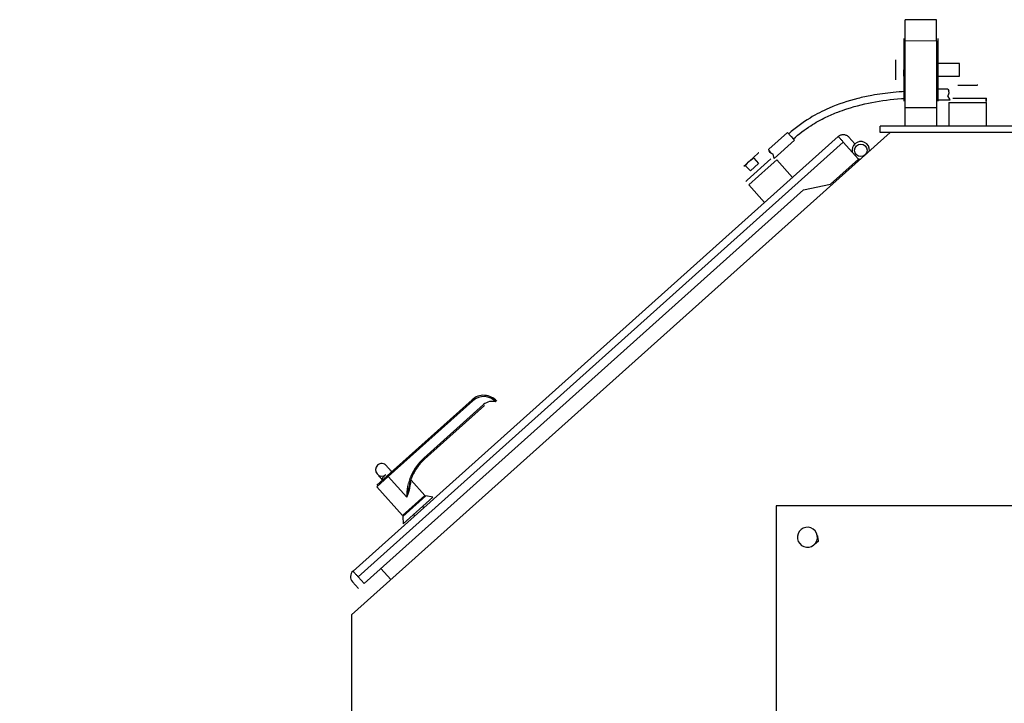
# Model space of a CAD drawing. Header units: inches. Extents: x 0 to 29700, y -16 to 21000.
# Tile 333 of 376: x 18545 to 19331, y 16933 to 17479. Entities that reach past the tile are written whole.
import ezdxf

# ---------------------------------------------------------------- set-up
doc = ezdxf.new("R2010")
doc.units = ezdxf.units.IN
doc.layers.add('254', color=7, linetype='Continuous', true_color=0xffffff)
doc.styles.add('latin_extended', font='simplex.shx')
doc.dimstyles.get("Standard").update_dxf_attribs({"dimtxt": 0.18, "dimasz": 0.18, "dimexe": 0.18, "dimexo": 0.0625, "dimgap": 0.09, "dimtad": 0, "dimtih": 1, "dimtoh": 1, "dimdec": 4, "dimzin": 0, "dimdsep": 46, "dimtxsty": 'Standard', "dimcen": 0.09, "dimadec": 0, "dimazin": 0, "dimtfac": 1, "dimtdec": 4, "dimtofl": 0, "dimtmove": 0, "dimatfit": 3, "dimfxl": 1, "dimtolj": 1, "dimtzin": 0, "dimarcsym": 0})

# ---------------------------------------------------------------- blocks, each defined once
blk = doc.blocks.new('_U5')
at = {"layer": '254', "color": 3, "linetype": 'Continuous', "lineweight": 13, "transparency": 16777216}
for p, q in [((27220.43, 17368.72), (27220.43, 13173.69)), ((18363.86, 15513.19), (18363.86, 13173.69)), ((18538.86, 13223.69), (27045.43, 13223.69))]:
    blk.add_line(p, q, dxfattribs=at)
at = {"layer": '254', "color": 3, "transparency": 16777216}
for points in [[(18538.86, 13252.86), (18538.86, 13194.52), (18363.86, 13223.69)], [(27045.43, 13194.52), (27045.43, 13252.86), (27220.43, 13223.69)]]:
    blk.add_solid(points, dxfattribs=at)
at = {"layer": 'Defpoints', "color": 0, "transparency": 16777216}
for p in [(27220.43, 17418.72), (18363.86, 15563.19), (27220.43, 13223.69)]:
    blk.add_point(p, dxfattribs=at)
at = {"layer": '254', "color": 2, "lineweight": 13, "transparency": 16777216, "insert": (22483.81, 13486.19), "char_height": 175, "attachment_point": 1, "style": 'latin_extended'}
blk.add_mtext('\\A1;8857', dxfattribs=at)

msp = doc.modelspace()

# ---------------------------------------------------------------- linework, layer by layer
at = {"layer": '254', "color": 2, "linetype": 'Continuous', "lineweight": 25}
for p, q in [((19276.36, 17478.694), (19251.36, 17478.694)), ((19251.36, 17461.704), (19251.36, 17478.694)), ((19276.36, 17461.704), (19276.36, 17478.694)), ((19250.36, 17463.694), (19250.36, 17438.694)), ((19251.36, 17408.694), (19251.36, 17461.704)), ((19276.36, 17461.704), (19276.36, 17408.694)), ((19277.36, 17463.694), (19277.36, 17413.694)), ((19243.96, 17446.694), (19243.96, 17446.624)), ((19243.96, 17441.748), (19243.96, 17446.624)), ((19251.361, 17443.694), (19250.36, 17443.694)), ((19294.829, 17443.694), (19276.36, 17443.694)), ((19294.829, 17433.694), (19294.829, 17443.694)), ((19243.96, 17433.818), (19243.96, 17441.748)), ((19250.36, 17438.694), (19250.36, 17413.694)), ((19250.36, 17438.694), (19250.36, 17413.694)), ((19250.36, 17433.694), (19250.36, 17438.694)), ((19243.96, 17430.694), (19243.96, 17433.818)), ((19243.96, 17430.694), (19243.96, 17433.818)), ((19250.36, 17433.694), (19251.361, 17433.694)), ((19276.36, 17433.694), (19294.829, 17433.694)), ((19293.36, 17426.394), (19295.012, 17426.394)), ((19295.012, 17426.394), (19302.403, 17426.394)), ((19302.403, 17426.394), (19308.751, 17426.394)), ((19309.36, 17426.394), (19308.751, 17426.394)), ((19285.36, 17423.194), (19276.36, 17423.194)), ((19285.36, 17423.194), (19286.112, 17421.878)), ((19276.36, 17414.694), (19287.338, 17414.694)), ((19287.338, 17414.694), (19285.497, 17417.916)), ((19286.36, 17412.694), (19286.36, 17393.694)), ((19286.36, 17412.694), (19316.36, 17412.694)), ((19289.36, 17416.194), (19314.795, 17416.194)), ((19314.795, 17416.194), (19315.783, 17416.194)), ((19315.783, 17416.194), (19315.783, 17413.694)), ((19315.783, 17416.194), (19316.36, 17416.194)), ((19315.783, 17413.694), (19316.36, 17413.694)), ((19316.36, 17413.694), (19316.36, 17416.194)), ((19316.36, 17393.694), (19316.36, 17412.694)), ((19251.36, 17393.694), (19251.36, 17408.694)), ((19251.36, 17408.694), (19276.36, 17408.694)), ((19276.36, 17408.694), (19276.36, 17393.694)), ((19239.36, 17388.694), (18809.36, 17003.694)), ((19157.466, 17388.81), (19142.565, 17375.469)), ((19163.136, 17382.477), (19157.466, 17388.81)), ((19231.36, 17388.694), (19231.36, 17393.694)), ((20084.36, 17393.694), (19231.36, 17393.694)), ((20084.36, 17388.694), (19231.36, 17388.694)), ((19198.004, 17385.509), (18810.596, 17038.644)), ((19146.762, 17367.817), (19163.136, 17382.477)), ((19214.156, 17367.469), (19202.006, 17381.039)), ((19206.476, 17385.041), (19211.289, 17379.667)), ((19130.178, 17368.673), (19134.3, 17372.363)), ((19134.471, 17372.516), (19134.3, 17372.363)), ((19142.883, 17373.987), (19142.565, 17375.469)), ((19146.762, 17367.817), (19145.984, 17371.446)), ((19122.551, 17361.844), (19124.389, 17363.49)), ((19124.389, 17363.49), (19130.178, 17368.673)), ((19125.306, 17350.62), (19144.255, 17367.585)), ((19134.416, 17363.877), (19127.809, 17357.961)), ((19130.624, 17368.113), (19134.416, 17363.877)), ((19141.93, 17360.806), (19148.824, 17366.979)), ((19161.498, 17352.824), (19148.824, 17366.979)), ((19191.806, 17347.458), (19214.156, 17367.469)), ((19212.666, 17366.135), (19213.333, 17365.39)), ((19127.809, 17357.961), (19124.016, 17362.197)), ((19126.474, 17346.968), (19141.93, 17360.806)), ((19124.139, 17349.575), (19124.569, 17349.96)), ((19124.569, 17349.96), (19125.306, 17350.62)), ((18819.411, 17028.799), (19170.274, 17342.944)), ((19126.474, 17346.968), (19139.148, 17332.812)), ((19170.274, 17342.944), (19191.806, 17347.458)), ((18905.607, 17175.389), (18837.967, 17114.828)), ((18867.092, 17128.824), (18914.858, 17171.591)), ((18915.511, 17170.834), (18867.745, 17128.066)), ((18838.649, 17114.095), (18829.538, 17105.938)), ((18829.616, 17107.35), (18837.967, 17114.828)), ((18829.538, 17105.938), (18850.129, 17082.94)), ((18868.009, 17098.949), (18857.105, 17111.129)), ((18850.129, 17082.94), (18868.009, 17098.949)), ((18868.613, 17098.626), (18850.384, 17082.305)), ((18850.572, 17076.449), (18874.412, 17097.795)), ((18874.412, 17097.795), (18868.613, 17098.626)), ((18863.223, 17093.801), (18862.794, 17094.28)), ((18867.218, 17089.34), (18866.217, 17090.458)), ((19948.36, 17090.694), (19148.36, 17090.694)), ((19148.36, 17090.694), (19148.36, 16765.381)), ((18850.384, 17082.305), (18850.572, 17076.449)), ((18855.344, 17087.61), (18855.773, 17087.131)), ((18858.767, 17083.787), (18859.767, 17082.669)), ((18814.599, 17034.174), (18819.411, 17028.799)), ((18840.826, 17031.866), (18832.821, 17040.806)), ((18840.826, 17031.866), (18832.821, 17040.806)), ((18814.941, 17024.797), (18810.129, 17030.172)), ((18809.36, 17003.694), (18809.36, 16378.694))]:
    msp.add_line(p, q, dxfattribs=at)
at = {"layer": '254', "color": 110, "linetype": 'Continuous', "lineweight": 13}
for p, q in [((19251.36, 17461.704), (19276.36, 17461.704)), ((18814.599, 17034.174), (19202.006, 17381.039)), ((18906.289, 17174.657), (18838.649, 17114.095)), ((18853.447, 17097.567), (18838.649, 17114.095))]:
    msp.add_line(p, q, dxfattribs=at)
at = {"layer": '254', "color": 2, "linetype": 'Continuous', "lineweight": 25}
msp.add_circle((19215.958, 17374.452), 5, dxfattribs=at)
for centre, radius, start, end in [((19215.958, 17374.452), 7, 131.839638, 190.837453), ((19215.958, 17374.452), 7, 356.25745, 131.839638), ((19215.958, 17374.452), 7, 252.841828, 267.421828), ((18914.946, 17164.959), 14, 41.839638, 131.839638), ((18914.96, 17164.972), 13, 41.839638, 131.839634), ((18921.529, 17164.141), 10, 71.839638, 131.839638), ((18894.441, 17098.278), 41, 131.839638, 156.585602), ((18833.475, 17119.53), 5, 131.839638, 311.839638), ((18833.475, 17119.53), 5, 36.841825, 131.839638), ((19173.36, 17065.694), 8, 69.645331, 129.645331), ((19173.36, 17065.694), 8, 9.645331, 69.645331), ((19173.36, 17065.694), 8, 129.645331, 189.645331), ((19173.36, 17065.694), 8, 309.645331, 9.645331), ((19173.36, 17065.694), 8, 189.645331, 249.645331), ((19173.36, 17065.694), 8, 249.645331, 309.645331), ((18814.599, 17034.174), 6, 131.839638, 221.839638)]:
    msp.add_arc(centre, radius, start, end, dxfattribs=at)
at = {"layer": '254', "color": 110, "linetype": 'Continuous', "lineweight": 13}
msp.add_arc((18894.441, 17098.278), 41, 156.585602, 180.993632, dxfattribs=at)
at = {"layer": '254', "color": 2, "linetype": 'Continuous', "lineweight": 25}
for centre, major_axis, ratio, start_param, end_param in [((19148.204, 17374.813), (5.359, 0.597), 0.6548402, 3.2073549, 4.2136421), ((18906.275, 17174.644), (0.667, -0.745), 0.0190649, 1.5707963, 3.1415927), ((18867.078, 17128.811), (0.667, -0.745), 0.0190649, 0, 1.5707963), ((18838.634, 17114.082), (-0.667, 0.745), 0.0190649, 4.712389, 6.2831853)]:
    msp.add_ellipse(centre, major_axis=major_axis, ratio=ratio, start_param=start_param, end_param=end_param, dxfattribs=at)
for points, knots in [([(19251.34, 17421.339), (19248.15, 17421.159), (19239.24, 17420.469), (19226.583, 17418.76), (19209.417, 17415.056), (19192.658, 17409.521), (19174.052, 17400.015), (19163.79, 17392.399), (19158.466, 17387.692)], [0, 0, 0, 0, 0.0952091, 0.2664751, 0.3800705, 0.6187992, 0.7907478, 1, 1, 1, 1]), ([(19285.497, 17417.916), (19285.504, 17417.926), (19285.517, 17417.946), (19285.537, 17417.975), (19285.557, 17418.004), (19285.577, 17418.034), (19285.596, 17418.063), (19285.616, 17418.093), (19285.635, 17418.122), (19285.654, 17418.152), (19285.672, 17418.181), (19285.691, 17418.211), (19285.709, 17418.24), (19285.727, 17418.27), (19285.744, 17418.299), (19285.762, 17418.329), (19285.779, 17418.358), (19285.796, 17418.388), (19285.813, 17418.417), (19285.829, 17418.447), (19285.846, 17418.476), (19285.862, 17418.505), (19285.878, 17418.535), (19285.893, 17418.564), (19285.909, 17418.593), (19285.924, 17418.623), (19285.939, 17418.652), (19285.954, 17418.681), (19285.968, 17418.711), (19285.982, 17418.74), (19285.996, 17418.769), (19286.01, 17418.798), (19286.024, 17418.827), (19286.037, 17418.856), (19286.05, 17418.886), (19286.063, 17418.915), (19286.072, 17418.934), (19286.076, 17418.944)], [0, 0, 0, 0, 0.0306933, 0.0612539, 0.0916824, 0.1219795, 0.1521459, 0.1821822, 0.2120892, 0.2418674, 0.2715176, 0.3010405, 0.3304368, 0.3597073, 0.3888526, 0.4178736, 0.4467709, 0.4755453, 0.5041976, 0.5327286, 0.5611391, 0.5894298, 0.6176016, 0.6456553, 0.6735917, 0.7014118, 0.7291162, 0.756706, 0.7841819, 0.8115448, 0.8387958, 0.8659356, 0.8929651, 0.9198854, 0.9466973, 0.9734019, 1, 1, 1, 1]), ([(19286.076, 17418.944), (19286.08, 17418.953), (19286.088, 17418.972), (19286.1, 17419.001), (19286.112, 17419.029), (19286.124, 17419.057), (19286.135, 17419.086), (19286.147, 17419.114), (19286.158, 17419.142), (19286.168, 17419.171), (19286.179, 17419.199), (19286.189, 17419.227), (19286.2, 17419.256), (19286.21, 17419.284), (19286.219, 17419.312), (19286.229, 17419.34), (19286.238, 17419.368), (19286.247, 17419.396), (19286.256, 17419.425), (19286.265, 17419.453), (19286.274, 17419.481), (19286.282, 17419.508), (19286.29, 17419.536), (19286.298, 17419.564), (19286.305, 17419.592), (19286.313, 17419.62), (19286.32, 17419.648), (19286.327, 17419.675), (19286.334, 17419.703), (19286.341, 17419.731), (19286.347, 17419.758), (19286.353, 17419.786), (19286.359, 17419.813), (19286.365, 17419.841), (19286.371, 17419.868), (19286.376, 17419.895), (19286.381, 17419.922), (19286.386, 17419.95), (19286.391, 17419.977), (19286.396, 17420.004), (19286.4, 17420.031), (19286.404, 17420.058), (19286.408, 17420.085), (19286.412, 17420.111), (19286.415, 17420.138), (19286.418, 17420.165), (19286.421, 17420.191), (19286.424, 17420.218), (19286.427, 17420.245), (19286.429, 17420.271), (19286.432, 17420.297), (19286.434, 17420.324), (19286.436, 17420.35), (19286.437, 17420.376), (19286.439, 17420.402), (19286.44, 17420.428), (19286.441, 17420.454), (19286.442, 17420.48), (19286.442, 17420.505), (19286.443, 17420.539), (19286.443, 17420.582), (19286.442, 17420.632), (19286.44, 17420.683), (19286.438, 17420.733), (19286.435, 17420.783), (19286.431, 17420.832), (19286.426, 17420.881), (19286.42, 17420.93), (19286.414, 17420.979), (19286.407, 17421.028), (19286.399, 17421.076), (19286.39, 17421.123), (19286.38, 17421.171), (19286.369, 17421.218), (19286.358, 17421.265), (19286.346, 17421.311), (19286.333, 17421.357), (19286.319, 17421.403), (19286.304, 17421.448), (19286.289, 17421.493), (19286.272, 17421.538), (19286.255, 17421.582), (19286.237, 17421.625), (19286.218, 17421.669), (19286.199, 17421.711), (19286.178, 17421.754), (19286.157, 17421.796), (19286.135, 17421.837), (19286.12, 17421.864), (19286.112, 17421.878)], [0, 0, 0, 0, 0.0092933, 0.0185579, 0.0277942, 0.0370025, 0.0461831, 0.0553365, 0.0644629, 0.0735627, 0.0826363, 0.0916841, 0.1007063, 0.1097033, 0.1186756, 0.1276235, 0.1365474, 0.1454476, 0.1543245, 0.1631786, 0.1720102, 0.1808196, 0.1896073, 0.1983737, 0.2071192, 0.2158442, 0.224549, 0.2332342, 0.2419, 0.250547, 0.2591754, 0.2677859, 0.2763787, 0.2849542, 0.293513, 0.3020555, 0.310582, 0.319093, 0.327589, 0.3360704, 0.3445376, 0.352991, 0.3614312, 0.3698585, 0.3782734, 0.3866764, 0.3950679, 0.4034483, 0.4118182, 0.420178, 0.428528, 0.4368689, 0.4452011, 0.453525, 0.461841, 0.4701497, 0.4784516, 0.486747, 0.4950366, 0.5033206, 0.5197676, 0.5362316, 0.5527162, 0.5692251, 0.5857618, 0.6023301, 0.6189335, 0.6355757, 0.6522601, 0.6689902, 0.6857697, 0.7026019, 0.7194903, 0.7364383, 0.7534492, 0.7705264, 0.7876731, 0.8048927, 0.8221883, 0.8395631, 0.8570202, 0.8745627, 0.8921936, 0.9099159, 0.9277326, 0.9456465, 0.9636605, 0.9817774, 1, 1, 1, 1]), ([(19162.135, 17383.595), (19166.517, 17387.483), (19174.805, 17393.785), (19187.002, 17400.555), (19196.786, 17404.79), (19209.865, 17409.442), (19227.779, 17413.646), (19243.388, 17415.482), (19251.308, 17415.922)], [0, 0, 0, 0, 0.1800719, 0.3233067, 0.4312736, 0.5108949, 0.7543221, 1, 1, 1, 1]), ([(19198.004, 17385.509), (19198.297, 17385.771), (19198.615, 17386.004), (19199.291, 17386.404), (19199.649, 17386.57), (19200.39, 17386.831), (19200.773, 17386.924), (19201.551, 17387.035), (19201.945, 17387.052), (19202.729, 17387.008), (19203.119, 17386.948), (19203.88, 17386.753), (19204.251, 17386.617), (19204.959, 17386.277), (19205.296, 17386.072), (19205.924, 17385.601), (19206.215, 17385.334), (19206.476, 17385.041)], [0, 0, 0, 0, 0.125, 0.125, 0.25, 0.25, 0.375, 0.375, 0.5, 0.5, 0.625, 0.625, 0.75, 0.75, 0.875, 0.875, 1, 1, 1, 1]), ([(19202.006, 17381.039), (19201.744, 17381.332), (19201.482, 17381.624), (19200.969, 17382.198), (19200.717, 17382.479), (19200.233, 17383.02), (19200.001, 17383.279), (19199.565, 17383.766), (19199.362, 17383.993), (19198.991, 17384.407), (19198.824, 17384.593), (19198.533, 17384.918), (19198.409, 17385.057), (19198.209, 17385.281), (19198.132, 17385.366), (19198.03, 17385.48), (19198.004, 17385.509), (19198.004, 17385.509)], [0, 0, 0, 0, 0.125154, 0.125154, 0.250308, 0.250308, 0.375462, 0.375462, 0.500616, 0.500616, 0.62577, 0.62577, 0.7509241, 0.7509241, 0.8760781, 0.8760781, 1, 1, 1, 1]), ([(19144.867, 17371.825), (19144.858, 17371.829), (19144.839, 17371.838), (19144.811, 17371.851), (19144.783, 17371.864), (19144.756, 17371.878), (19144.728, 17371.891), (19144.701, 17371.905), (19144.674, 17371.919), (19144.647, 17371.933), (19144.62, 17371.947), (19144.594, 17371.961), (19144.567, 17371.975), (19144.541, 17371.99), (19144.515, 17372.004), (19144.489, 17372.019), (19144.463, 17372.033), (19144.438, 17372.048), (19144.412, 17372.063), (19144.387, 17372.078), (19144.362, 17372.093), (19144.337, 17372.109), (19144.313, 17372.124), (19144.288, 17372.14), (19144.264, 17372.155), (19144.24, 17372.171), (19144.216, 17372.187), (19144.192, 17372.203), (19144.169, 17372.219), (19144.145, 17372.235), (19144.122, 17372.251), (19144.099, 17372.267), (19144.076, 17372.284), (19144.054, 17372.3), (19144.031, 17372.317), (19144.009, 17372.334), (19143.987, 17372.351), (19143.965, 17372.368), (19143.944, 17372.385), (19143.922, 17372.402), (19143.901, 17372.419), (19143.88, 17372.436), (19143.859, 17372.454), (19143.838, 17372.471), (19143.818, 17372.489), (19143.798, 17372.507), (19143.778, 17372.524), (19143.758, 17372.542), (19143.738, 17372.56), (19143.719, 17372.578), (19143.699, 17372.596), (19143.68, 17372.615), (19143.662, 17372.633), (19143.643, 17372.651), (19143.624, 17372.67), (19143.606, 17372.688), (19143.588, 17372.707), (19143.57, 17372.726), (19143.553, 17372.744), (19143.53, 17372.77), (19143.501, 17372.801), (19143.468, 17372.839), (19143.436, 17372.878), (19143.404, 17372.917), (19143.373, 17372.956), (19143.343, 17372.995), (19143.314, 17373.035), (19143.285, 17373.076), (19143.258, 17373.116), (19143.231, 17373.157), (19143.205, 17373.198), (19143.18, 17373.24), (19143.155, 17373.282), (19143.132, 17373.324), (19143.109, 17373.366), (19143.087, 17373.409), (19143.066, 17373.452), (19143.046, 17373.495), (19143.027, 17373.539), (19143.008, 17373.583), (19142.991, 17373.627), (19142.974, 17373.671), (19142.958, 17373.716), (19142.943, 17373.76), (19142.93, 17373.805), (19142.916, 17373.85), (19142.904, 17373.896), (19142.893, 17373.941), (19142.886, 17373.972), (19142.883, 17373.987)], [0, 0, 0, 0, 0.0092933, 0.0185579, 0.0277942, 0.0370025, 0.0461831, 0.0553365, 0.0644629, 0.0735627, 0.0826363, 0.0916841, 0.1007063, 0.1097034, 0.1186757, 0.1276235, 0.1365474, 0.1454476, 0.1543246, 0.1631786, 0.1720102, 0.1808196, 0.1896073, 0.1983737, 0.2071192, 0.2158442, 0.224549, 0.2332342, 0.2419, 0.250547, 0.2591755, 0.2677859, 0.2763787, 0.2849543, 0.2935131, 0.3020555, 0.310582, 0.3190931, 0.3275891, 0.3360704, 0.3445376, 0.352991, 0.3614312, 0.3698585, 0.3782734, 0.3866764, 0.3950679, 0.4034484, 0.4118182, 0.420178, 0.4285281, 0.436869, 0.4452011, 0.453525, 0.461841, 0.4701498, 0.4784516, 0.4867471, 0.4950366, 0.5033206, 0.5197677, 0.5362316, 0.5527162, 0.5692251, 0.5857618, 0.6023301, 0.6189336, 0.6355757, 0.6522601, 0.6689902, 0.6857697, 0.7026019, 0.7194903, 0.7364383, 0.7534492, 0.7705264, 0.7876731, 0.8048927, 0.8221883, 0.8395631, 0.8570202, 0.8745627, 0.8921936, 0.9099159, 0.9277326, 0.9456465, 0.9636605, 0.9817774, 1, 1, 1, 1]), ([(18867.745, 17128.066), (18866.992, 17127.392), (18866.254, 17126.68), (18864.814, 17125.176), (18864.113, 17124.385), (18862.761, 17122.728), (18862.109, 17121.861), (18860.865, 17120.055), (18860.273, 17119.116), (18859.159, 17117.172), (18858.638, 17116.167), (18857.676, 17114.098), (18857.235, 17113.034), (18856.443, 17110.858), (18856.092, 17109.746), (18855.486, 17107.485), (18855.231, 17106.336), (18855.028, 17105.174)], [0, 0, 0, 0, 0.125, 0.125, 0.25, 0.25, 0.375, 0.375, 0.5, 0.5, 0.625, 0.625, 0.75, 0.75, 0.875, 0.875, 1, 1, 1, 1]), ([(18841.493, 17118.07), (18840.968, 17118.655), (18839.563, 17120.217), (18837.686, 17122.224), (18836.536, 17123.358), (18836.293, 17123.617), (18836.288, 17123.641), (18836.288, 17123.642)], [0, 0, 0, 0, 0.1977751, 0.5496932, 0.8615622, 0.9849003, 1, 1, 1, 1]), ([(18831.138, 17114.893), (18831.133, 17114.884), (18831.123, 17114.825), (18831.266, 17114.588), (18831.946, 17113.761), (18833.159, 17112.395), (18834.326, 17111.088), (18834.678, 17110.694)], [0, 0, 0, 0, 0.039585, 0.2044962, 0.3927278, 0.8244206, 1, 1, 1, 1]), ([(18835.564, 17114.294), (18835.517, 17114.256), (18835.165, 17113.973), (18834.559, 17113.53), (18834.037, 17112.998), (18833.924, 17112.418), (18834.189, 17111.709), (18834.567, 17111.129), (18834.795, 17110.814)], [0, 0, 0, 0, 0.0299627, 0.2228756, 0.4164231, 0.6091344, 0.8032089, 1, 1, 1, 1]), ([(18853.447, 17097.567), (18853.451, 17097.59), (18853.458, 17097.636), (18853.469, 17097.704), (18853.48, 17097.773), (18853.491, 17097.842), (18853.502, 17097.911), (18853.514, 17097.98), (18853.526, 17098.05), (18853.538, 17098.119), (18853.55, 17098.189), (18853.562, 17098.259), (18853.575, 17098.329), (18853.588, 17098.399), (18853.601, 17098.469), (18853.614, 17098.54), (18853.627, 17098.611), (18853.64, 17098.681), (18853.654, 17098.752), (18853.668, 17098.824), (18853.682, 17098.895), (18853.696, 17098.966), (18853.71, 17099.038), (18853.724, 17099.11), (18853.739, 17099.181), (18853.753, 17099.253), (18853.768, 17099.326), (18853.783, 17099.398), (18853.798, 17099.47), (18853.814, 17099.543), (18853.829, 17099.616), (18853.845, 17099.689), (18853.86, 17099.762), (18853.876, 17099.835), (18853.892, 17099.908), (18853.908, 17099.982), (18853.924, 17100.056), (18853.94, 17100.129), (18853.956, 17100.203), (18853.973, 17100.277), (18853.989, 17100.352), (18854.006, 17100.426), (18854.022, 17100.501), (18854.039, 17100.575), (18854.056, 17100.65), (18854.073, 17100.725), (18854.09, 17100.8), (18854.107, 17100.876), (18854.124, 17100.951), (18854.141, 17101.027), (18854.158, 17101.102), (18854.175, 17101.178), (18854.193, 17101.254), (18854.21, 17101.33), (18854.24, 17101.464), (18854.283, 17101.654), (18854.339, 17101.896), (18854.393, 17102.132), (18854.445, 17102.361), (18854.496, 17102.584), (18854.545, 17102.801), (18854.592, 17103.01), (18854.637, 17103.214), (18854.68, 17103.411), (18854.721, 17103.602), (18854.761, 17103.787), (18854.798, 17103.965), (18854.833, 17104.138), (18854.867, 17104.304), (18854.899, 17104.464), (18854.929, 17104.618), (18854.957, 17104.765), (18854.983, 17104.907), (18855.008, 17105.042), (18855.024, 17105.131), (18855.031, 17105.174)], [0, 0, 0, 0, 0.0088026, 0.0176299, 0.0264819, 0.0353586, 0.0442599, 0.0531858, 0.0621363, 0.0711114, 0.080111, 0.0891352, 0.0981838, 0.1072568, 0.1163543, 0.1254762, 0.1346224, 0.143793, 0.1529878, 0.162207, 0.1714504, 0.1807181, 0.1900099, 0.1993259, 0.208666, 0.2180302, 0.2274186, 0.2368309, 0.2462673, 0.2557277, 0.265212, 0.2747203, 0.2842524, 0.2938085, 0.3033883, 0.312992, 0.3226195, 0.3322708, 0.3419457, 0.3516444, 0.3613668, 0.3711128, 0.3808824, 0.3906756, 0.4004924, 0.4103328, 0.4201966, 0.430084, 0.4399948, 0.4499291, 0.4598868, 0.4698679, 0.4798723, 0.4899002, 0.4999514, 0.5328, 0.5648128, 0.5959916, 0.6263383, 0.6558546, 0.6845424, 0.7124032, 0.7394388, 0.7656506, 0.7910402, 0.815609, 0.8393584, 0.8622897, 0.8844041, 0.9057028, 0.926187, 0.9458578, 0.9647162, 0.9827632, 1, 1, 1, 1]), ([(18855.606, 17104.637), (18855.604, 17104.621), (18855.599, 17104.587), (18855.592, 17104.537), (18855.584, 17104.486), (18855.577, 17104.435), (18855.568, 17104.384), (18855.56, 17104.332), (18855.551, 17104.28), (18855.542, 17104.227), (18855.533, 17104.175), (18855.523, 17104.121), (18855.513, 17104.068), (18855.502, 17104.014), (18855.492, 17103.96), (18855.481, 17103.905), (18855.469, 17103.85), (18855.458, 17103.795), (18855.445, 17103.739), (18855.433, 17103.683), (18855.42, 17103.626), (18855.407, 17103.569), (18855.394, 17103.512), (18855.38, 17103.454), (18855.366, 17103.396), (18855.352, 17103.338), (18855.337, 17103.279), (18855.322, 17103.22), (18855.306, 17103.16), (18855.29, 17103.1), (18855.274, 17103.04), (18855.258, 17102.979), (18855.226, 17102.865), (18855.175, 17102.687), (18855.101, 17102.439), (18855.015, 17102.163), (18854.916, 17101.859), (18854.806, 17101.528), (18854.704, 17101.231), (18854.618, 17100.981), (18854.552, 17100.792), (18854.489, 17100.614), (18854.43, 17100.447), (18854.375, 17100.291), (18854.324, 17100.146), (18854.276, 17100.012), (18854.232, 17099.889), (18854.193, 17099.778), (18854.157, 17099.678), (18854.126, 17099.59), (18854.098, 17099.513), (18854.075, 17099.448), (18854.045, 17099.363), (18854.007, 17099.255), (18853.961, 17099.122), (18853.915, 17098.99), (18853.871, 17098.861), (18853.827, 17098.733), (18853.784, 17098.607), (18853.743, 17098.484), (18853.702, 17098.362), (18853.663, 17098.243), (18853.624, 17098.125), (18853.586, 17098.01), (18853.55, 17097.896), (18853.515, 17097.785), (18853.48, 17097.675), (18853.458, 17097.603), (18853.447, 17097.567)], [0, 0, 0, 0, 0.0072907, 0.014632, 0.0220238, 0.0294663, 0.0369596, 0.0445038, 0.052099, 0.0597452, 0.0674426, 0.0751913, 0.0829912, 0.0908426, 0.0987455, 0.1067, 0.1147061, 0.1227639, 0.1308736, 0.1390351, 0.1472486, 0.1555141, 0.1638318, 0.1722015, 0.1806236, 0.1890979, 0.1976246, 0.2062037, 0.2148353, 0.2235195, 0.2322562, 0.2410457, 0.2498879, 0.2820001, 0.3179179, 0.3576434, 0.4011779, 0.4485227, 0.4996785, 0.5279968, 0.5547131, 0.5798273, 0.6033394, 0.6252495, 0.6455576, 0.6642636, 0.6813676, 0.6968695, 0.7107694, 0.7230672, 0.733763, 0.7428568, 0.7503486, 0.7690936, 0.7875378, 0.8056814, 0.8235244, 0.841067, 0.8583093, 0.8752514, 0.8918934, 0.9082356, 0.924278, 0.9400209, 0.9554643, 0.9706085, 0.9854537, 1, 1, 1, 1]), ([(18856.52, 17111.037), (18856.52, 17111.036), (18856.48, 17110.917), (18856.395, 17110.661), (18856.265, 17110.255), (18856.137, 17109.84), (18856.015, 17109.429), (18855.889, 17108.985), (18855.759, 17108.508), (18855.665, 17108.143), (18855.607, 17107.91), (18855.585, 17107.822), (18855.563, 17107.733), (18855.541, 17107.643), (18855.52, 17107.553), (18855.498, 17107.462), (18855.477, 17107.37), (18855.455, 17107.278), (18855.434, 17107.185), (18855.412, 17107.091), (18855.391, 17106.996), (18855.37, 17106.901), (18855.349, 17106.805), (18855.328, 17106.709), (18855.307, 17106.611), (18855.286, 17106.513), (18855.265, 17106.414), (18855.245, 17106.315), (18855.224, 17106.215), (18855.204, 17106.114), (18855.184, 17106.012), (18855.164, 17105.91), (18855.144, 17105.807), (18855.124, 17105.704), (18855.105, 17105.599), (18855.085, 17105.494), (18855.066, 17105.388), (18855.047, 17105.282), (18855.034, 17105.21), (18855.028, 17105.174)], [0, 0, 0, 0, 0.0002873, 0.0998392, 0.1998158, 0.2778538, 0.3564486, 0.4358478, 0.5162924, 0.5980157, 0.6116697, 0.6253301, 0.6389976, 0.6526734, 0.6663583, 0.6800534, 0.6937595, 0.7074777, 0.7212089, 0.734954, 0.7487141, 0.76249, 0.7762827, 0.7900931, 0.8039222, 0.8177709, 0.8316401, 0.8455308, 0.8594438, 0.87338, 0.8873405, 0.9013259, 0.9153374, 0.9293756, 0.9434416, 0.9575362, 0.9716602, 0.9858145, 1, 1, 1, 1]), ([(18856.707, 17109.853), (18856.662, 17109.697), (18856.609, 17109.511), (18856.549, 17109.29), (18856.532, 17109.229), (18856.516, 17109.168), (18856.499, 17109.106), (18856.482, 17109.043), (18856.466, 17108.98), (18856.449, 17108.915), (18856.432, 17108.85), (18856.415, 17108.783), (18856.397, 17108.716), (18856.38, 17108.649), (18856.363, 17108.58), (18856.346, 17108.51), (18856.328, 17108.44), (18856.311, 17108.369), (18856.293, 17108.297), (18856.276, 17108.225), (18856.258, 17108.151), (18856.241, 17108.077), (18856.223, 17108.002), (18856.206, 17107.926), (18856.188, 17107.85), (18856.171, 17107.773), (18856.153, 17107.695), (18856.136, 17107.616), (18856.118, 17107.537), (18856.101, 17107.457), (18856.083, 17107.376), (18856.066, 17107.294), (18856.049, 17107.212), (18856.031, 17107.129), (18856.014, 17107.045), (18855.997, 17106.96), (18855.98, 17106.875), (18855.963, 17106.79), (18855.946, 17106.703), (18855.929, 17106.616), (18855.912, 17106.528), (18855.896, 17106.439), (18855.879, 17106.35), (18855.863, 17106.26), (18855.847, 17106.17), (18855.83, 17106.079), (18855.814, 17105.987), (18855.798, 17105.895), (18855.783, 17105.802), (18855.767, 17105.708), (18855.751, 17105.614), (18855.736, 17105.519), (18855.721, 17105.423), (18855.706, 17105.327), (18855.691, 17105.23), (18855.676, 17105.133), (18855.662, 17105.035), (18855.648, 17104.936), (18855.633, 17104.837), (18855.62, 17104.738), (18855.61, 17104.671), (18855.606, 17104.637)], [0, 0, 0, 0, 0.1349157, 0.1496332, 0.1643494, 0.1790648, 0.1937798, 0.208495, 0.2232106, 0.2379273, 0.2526453, 0.2673652, 0.2820874, 0.2968124, 0.3115405, 0.3262723, 0.3410081, 0.3557485, 0.3704938, 0.3852445, 0.400001, 0.4147638, 0.4295333, 0.44431, 0.4590942, 0.4738865, 0.4886873, 0.5034969, 0.5183159, 0.5331446, 0.5479836, 0.5628331, 0.5776938, 0.5925659, 0.60745, 0.6223464, 0.6372556, 0.652178, 0.667114, 0.6820641, 0.6970287, 0.7120082, 0.727003, 0.7420135, 0.7570402, 0.7720835, 0.7871437, 0.8022214, 0.8173168, 0.8324305, 0.8475629, 0.8627142, 0.8778851, 0.8930757, 0.9082867, 0.9235183, 0.9387709, 0.954045, 0.969341, 0.9846592, 1, 1, 1, 1]), ([(19181.247, 17067.034), (19181.251, 17067.015), (19181.257, 17066.976), (19181.267, 17066.919), (19181.277, 17066.861), (19181.286, 17066.804), (19181.296, 17066.747), (19181.306, 17066.689), (19181.315, 17066.632), (19181.325, 17066.575), (19181.335, 17066.518), (19181.345, 17066.461), (19181.354, 17066.404), (19181.364, 17066.347), (19181.374, 17066.29), (19181.383, 17066.233), (19181.393, 17066.176), (19181.403, 17066.119), (19181.412, 17066.061), (19181.422, 17066.004), (19181.432, 17065.947), (19181.442, 17065.89), (19181.451, 17065.833), (19181.461, 17065.776), (19181.471, 17065.719), (19181.481, 17065.662), (19181.49, 17065.604), (19181.5, 17065.547), (19181.51, 17065.489), (19181.52, 17065.432), (19181.53, 17065.374), (19181.54, 17065.317), (19181.549, 17065.259), (19181.559, 17065.201), (19181.569, 17065.143), (19181.579, 17065.085), (19181.589, 17065.027), (19181.599, 17064.969), (19181.609, 17064.911), (19181.619, 17064.852), (19181.629, 17064.793), (19181.643, 17064.708), (19181.662, 17064.596), (19181.686, 17064.458), (19181.709, 17064.319), (19181.733, 17064.18), (19181.756, 17064.041), (19181.78, 17063.902), (19181.804, 17063.762), (19181.827, 17063.622), (19181.851, 17063.481), (19181.875, 17063.34), (19181.899, 17063.198), (19181.923, 17063.056), (19181.948, 17062.913), (19181.972, 17062.769), (19181.997, 17062.625), (19182.013, 17062.529), (19182.021, 17062.481)], [0, 0, 0, 0, 0.0124612, 0.0249052, 0.0373336, 0.0497479, 0.0621495, 0.0745399, 0.0869207, 0.0992933, 0.1116593, 0.12402, 0.1363771, 0.1487319, 0.1610859, 0.1734407, 0.1857977, 0.1981584, 0.2105242, 0.2228965, 0.2352769, 0.2476667, 0.2600674, 0.2724804, 0.2849071, 0.297349, 0.3098073, 0.3222837, 0.3347793, 0.3472956, 0.3598339, 0.3723956, 0.384982, 0.3975945, 0.4102344, 0.422903, 0.4356015, 0.4483313, 0.4610937, 0.4738898, 0.486721, 0.4995885, 0.5299313, 0.560339, 0.5908256, 0.6214045, 0.6520892, 0.6828923, 0.7138264, 0.7449036, 0.7761357, 0.8075339, 0.8391092, 0.8708723, 0.9028333, 0.935002, 0.9673879, 1, 1, 1, 1]), ([(19182.021, 17062.481), (19182.002, 17062.464), (19181.963, 17062.432), (19181.904, 17062.384), (19181.846, 17062.336), (19181.788, 17062.287), (19181.73, 17062.239), (19181.673, 17062.192), (19181.615, 17062.144), (19181.557, 17062.096), (19181.5, 17062.049), (19181.443, 17062.001), (19181.386, 17061.954), (19181.329, 17061.907), (19181.272, 17061.859), (19181.215, 17061.812), (19181.158, 17061.765), (19181.102, 17061.718), (19181.045, 17061.671), (19180.989, 17061.625), (19180.933, 17061.578), (19180.876, 17061.531), (19180.82, 17061.485), (19180.764, 17061.438), (19180.708, 17061.391), (19180.652, 17061.345), (19180.596, 17061.299), (19180.54, 17061.252), (19180.484, 17061.206), (19180.428, 17061.159), (19180.372, 17061.113), (19180.317, 17061.067), (19180.249, 17061.011), (19180.169, 17060.945), (19180.078, 17060.869), (19179.987, 17060.794), (19179.896, 17060.719), (19179.806, 17060.644), (19179.716, 17060.57), (19179.626, 17060.496), (19179.536, 17060.421), (19179.447, 17060.347), (19179.358, 17060.274), (19179.268, 17060.2), (19179.179, 17060.126), (19179.09, 17060.052), (19179.001, 17059.978), (19178.912, 17059.904), (19178.823, 17059.831), (19178.734, 17059.756), (19178.644, 17059.682), (19178.554, 17059.608), (19178.495, 17059.558), (19178.465, 17059.534)], [0, 0, 0, 0, 0.0168542, 0.0336479, 0.050382, 0.067058, 0.083677, 0.1002404, 0.1167494, 0.1332054, 0.1496098, 0.1659639, 0.1822692, 0.1985272, 0.2147392, 0.2309068, 0.2470315, 0.2631149, 0.2791586, 0.2951641, 0.3111331, 0.3270673, 0.3429684, 0.358838, 0.3746779, 0.3904899, 0.4062758, 0.4220374, 0.4377765, 0.453495, 0.4691949, 0.4848779, 0.5005461, 0.5262463, 0.5518054, 0.5772336, 0.6025409, 0.6277379, 0.6528352, 0.6778434, 0.7027736, 0.7276368, 0.7524442, 0.7772072, 0.8019373, 0.8266461, 0.8513452, 0.8760464, 0.9007615, 0.9255026, 0.9502813, 0.9751098, 1, 1, 1, 1]), ([(18810.596, 17038.644), (18810.599, 17038.642), (18810.624, 17038.613), (18810.724, 17038.501), (18810.801, 17038.416), (18811.001, 17038.192), (18811.125, 17038.053), (18811.416, 17037.728), (18811.583, 17037.542), (18811.954, 17037.128), (18812.157, 17036.901), (18812.593, 17036.414), (18812.825, 17036.155), (18813.309, 17035.614), (18813.561, 17035.333), (18814.075, 17034.759), (18814.337, 17034.467), (18814.599, 17034.174)], [0, 0, 0, 0, 0.1205207, 0.1205207, 0.2461606, 0.2461606, 0.3718005, 0.3718005, 0.4974404, 0.4974404, 0.6230803, 0.6230803, 0.7487202, 0.7487202, 0.8743601, 0.8743601, 1, 1, 1, 1])]:
    msp.add_open_spline(points, degree=3, knots=knots, dxfattribs=at)
msp.add_rational_spline([(19160.223, 17385.73), (19160.597, 17385.313), (19161.032, 17384.827), (19161.42, 17384.393), (19161.703, 17384.078)], [1.01661171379, 1.01661171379, 0.997281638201, 0.992058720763, 0.99582029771], degree=4, dxfattribs=at)
for points in [[(19124.016, 17362.197), (19124.806, 17363.49), (19125.718, 17364.679), (19126.843, 17365.687)], [(19126.843, 17365.687), (19127.965, 17366.691), (19129.255, 17367.472), (19130.624, 17368.113)]]:
    msp.add_open_spline(points, degree=3, dxfattribs=at)

# ---------------------------------------------------------------- dimensions: what is measured, and where the dimension line sits
at = {"layer": '254', "color": 2, "linetype": 'Continuous', "lineweight": 13}
dim = msp.add_linear_dim(base=(27220.427, 13223.692), p1=(18363.86, 15563.186), p2=(27220.427, 17418.716), dimstyle='Standard', override={"dimscale": 50, "dimtxt": 3.5, "dimasz": 3.5, "dimexe": 1, "dimexo": 1, "dimgap": 1.75, "dimtad": 1, "dimtih": 1, "dimtoh": 0, "dimdec": 0, "dimlfac": 1, "dimzin": 8, "dimdsep": 46, "dimlunit": 2, "dimtxsty": 'latin_extended', "dimsah": 1, "dimse1": 0, "dimse2": 0, "dimsd1": 0, "dimsd2": 0, "dimclrd": 3, "dimclre": 3, "dimclrt": 2, "dimtol": 0, "dimtm": -0.1, "dimtfac": 0.714286, "dimtdec": 3, "dimtofl": 1, "dimtmove": 0, "dimtzin": 8, "dimlwd": 13, "dimlwe": 13}, dxfattribs=at)
dim.commit()
dim.dimension.update_dxf_attribs({"geometry": '_U5', "text_midpoint": (22792.144, 13223.692), "dimtype": 160})

doc.saveas('drawing.dxf')
